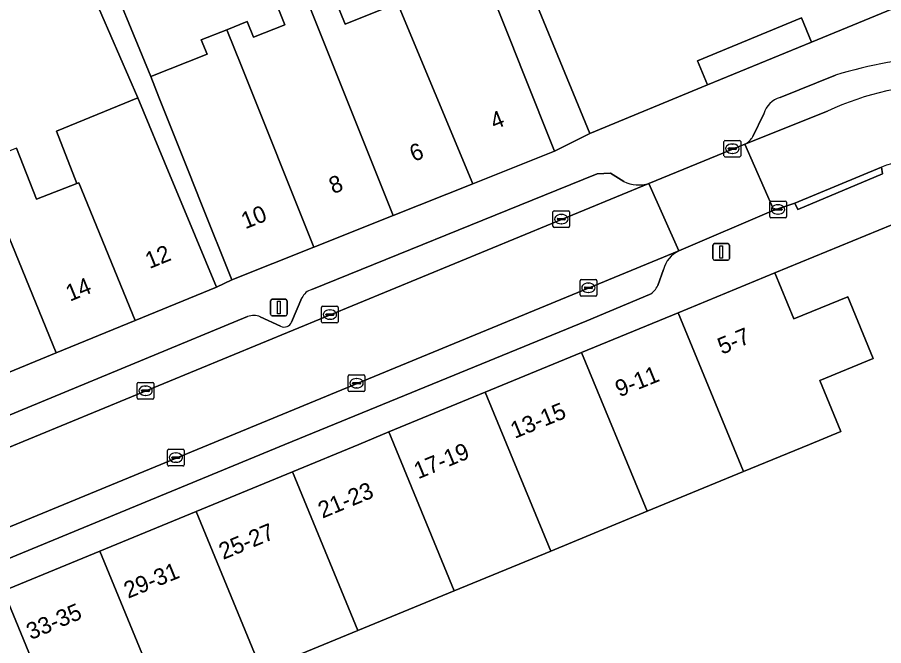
# Model space of a CAD drawing. Extents: x 160856 to 161310, y 384024 to 384878.
# Drawn here: x 161180.2 to 161232.1, y 384737.9 to 384775.6 of the extents above; entities that cross this region are included whole.
import ezdxf

# ---------------------------------------------------------------- set-up
doc = ezdxf.new("R2010")
doc.units = 0
for name, color, linetype in [('IMGEO_Erf', 7, 'Continuous'), ('IMGEO_Hek', 7, 'Continuous'), ('IMGEO_Kolk', 7, 'Continuous'), ('IMGEO_Lichtmast', 7, 'Continuous'), ('IMGEO_Pand', 7, 'Continuous'), ('IMGEO_Pand_nummerreeks', 7, 'Continuous'), ('IMGEO_Parkeervlak_open', 7, 'Continuous'), ('IMGEO_Rijbaan_lokaal_open', 7, 'Continuous'), ('IMGEO_Voetpad_open', 7, 'Continuous')]:
    doc.layers.add(name, color=color, linetype=linetype)

msp = doc.modelspace()

# ---------------------------------------------------------------- linework, layer by layer
at = {"layer": 'IMGEO_Erf'}
for points in [[(161185.161, 384779.38), (161188.168, 384772.038), (161191.543, 384773.386), (161191.203, 384774.236), (161192.733, 384774.844), (161193.958, 384775.333), (161194.333, 384774.394), (161196.206, 384775.142), (161193.328, 384782.35)], [(161180.125, 384767.752), (161181.312, 384764.694), (161183.736, 384765.635), (161182.52, 384768.767), (161187.403, 384770.767), (161183.088, 384780.69), (161167.686, 384764.893)], [(161198.924, 384777.425), (161199.819, 384775.183), (161202.969, 384776.44)], [(161233.382, 384763.472), (161225.578, 384760.275), (161226.732, 384757.518), (161229.968, 384758.85), (161231.491, 384755.151), (161228.277, 384753.827), (161229.552, 384750.78), (161227.66, 384750), (161223.706, 384748.371), (161217.928, 384745.99), (161212.149, 384743.609), (161206.37, 384741.228), (161200.592, 384738.846), (161194.813, 384736.465)]]:
    msp.add_lwpolyline(points, dxfattribs=at)
msp.add_lwpolyline([(161221.548, 384771.537), (161227.788, 384774.111), (161227.19, 384775.562), (161220.95, 384772.989)], close=True, dxfattribs=at)
at = {"layer": 'IMGEO_Hek'}
for points in [[(161221.548, 384771.537), (161227.788, 384774.111)], [(161212.381, 384767.577), (161214.5, 384768.631)]]:
    msp.add_lwpolyline(points, dxfattribs=at)
at = {"layer": 'IMGEO_Kolk'}
for p, q in [((161222.538, 384767.294), (161222.538, 384768.146)), ((161222.613, 384768.22), (161223.465, 384768.22)), ((161223.026, 384768), (161223.051, 384768)), ((161223.539, 384768.146), (161223.539, 384767.294)), ((161222.797, 384767.714), (161222.797, 384767.726)), ((161223.235, 384767.677), (161222.837, 384767.677)), ((161222.84, 384767.763), (161223.238, 384767.763)), ((161223.049, 384767.44), (161223.024, 384767.44)), ((161223.281, 384767.726), (161223.281, 384767.714)), ((161223.465, 384767.22), (161222.613, 384767.22)), ((161225.279, 384763.655), (161225.279, 384764.507)), ((161225.354, 384764.581), (161226.206, 384764.581)), ((161225.767, 384764.361), (161225.792, 384764.361)), ((161226.28, 384764.507), (161226.28, 384763.655)), ((161212.284, 384763.074), (161212.284, 384763.926)), ((161212.359, 384764), (161213.211, 384764)), ((161212.772, 384763.78), (161212.797, 384763.78)), ((161213.285, 384763.926), (161213.285, 384763.074)), ((161225.538, 384764.075), (161225.538, 384764.087)), ((161225.976, 384764.038), (161225.578, 384764.038)), ((161225.581, 384764.124), (161225.979, 384764.124)), ((161225.79, 384763.801), (161225.765, 384763.801)), ((161226.022, 384764.087), (161226.022, 384764.075)), ((161212.543, 384763.494), (161212.543, 384763.506)), ((161212.981, 384763.457), (161212.583, 384763.457)), ((161212.586, 384763.543), (161212.984, 384763.543)), ((161212.795, 384763.22), (161212.77, 384763.22)), ((161213.027, 384763.506), (161213.027, 384763.494)), ((161226.206, 384763.581), (161225.354, 384763.581)), ((161213.211, 384763), (161212.359, 384763)), ((161213.909, 384758.957), (161213.909, 384759.809)), ((161213.984, 384759.883), (161214.836, 384759.883)), ((161214.397, 384759.663), (161214.422, 384759.663)), ((161214.91, 384759.809), (161214.91, 384758.957)), ((161214.168, 384759.377), (161214.168, 384759.389)), ((161214.606, 384759.34), (161214.208, 384759.34)), ((161214.211, 384759.426), (161214.609, 384759.426)), ((161214.42, 384759.103), (161214.395, 384759.103)), ((161214.652, 384759.389), (161214.652, 384759.377)), ((161214.836, 384758.883), (161213.984, 384758.883)), ((161198.409, 384757.349), (161198.409, 384758.201)), ((161198.484, 384758.275), (161199.336, 384758.275)), ((161198.897, 384758.055), (161198.922, 384758.055)), ((161199.41, 384758.201), (161199.41, 384757.349)), ((161198.668, 384757.769), (161198.668, 384757.781)), ((161199.106, 384757.732), (161198.708, 384757.732)), ((161198.711, 384757.818), (161199.109, 384757.818)), ((161198.92, 384757.495), (161198.895, 384757.495)), ((161199.152, 384757.781), (161199.152, 384757.769)), ((161199.336, 384757.275), (161198.484, 384757.275)), ((161200.011, 384753.238), (161200.011, 384754.09)), ((161200.086, 384754.164), (161200.938, 384754.164)), ((161200.499, 384753.944), (161200.524, 384753.944)), ((161201.012, 384754.09), (161201.012, 384753.238)), ((161187.361, 384752.79), (161187.361, 384753.642)), ((161187.436, 384753.716), (161188.288, 384753.716)), ((161187.849, 384753.496), (161187.874, 384753.496)), ((161188.362, 384753.642), (161188.362, 384752.79)), ((161200.27, 384753.658), (161200.27, 384753.67)), ((161200.708, 384753.621), (161200.31, 384753.621)), ((161200.313, 384753.707), (161200.711, 384753.707)), ((161200.522, 384753.384), (161200.497, 384753.384)), ((161200.754, 384753.67), (161200.754, 384753.658)), ((161187.62, 384753.21), (161187.62, 384753.222)), ((161188.058, 384753.173), (161187.66, 384753.173)), ((161187.663, 384753.259), (161188.061, 384753.259)), ((161187.872, 384752.936), (161187.847, 384752.936)), ((161188.104, 384753.222), (161188.104, 384753.21)), ((161200.938, 384753.164), (161200.086, 384753.164)), ((161188.288, 384752.716), (161187.436, 384752.716)), ((161189.25, 384749.705), (161190.102, 384749.705)), ((161189.175, 384748.779), (161189.175, 384749.631)), ((161189.434, 384749.199), (161189.434, 384749.211)), ((161189.872, 384749.162), (161189.474, 384749.162)), ((161189.477, 384749.248), (161189.875, 384749.248)), ((161189.663, 384749.485), (161189.688, 384749.485)), ((161189.918, 384749.211), (161189.918, 384749.199)), ((161190.176, 384749.631), (161190.176, 384748.779)), ((161190.102, 384748.705), (161189.25, 384748.705)), ((161189.686, 384748.925), (161189.661, 384748.925))]:
    msp.add_line(p, q, dxfattribs=at)
for points in [[(161222.538, 384767.294), (161222.538, 384768.146)], [(161222.613, 384768.22), (161223.465, 384768.22)], [(161223.539, 384768.146), (161223.539, 384767.294)], [(161223.465, 384767.22), (161222.613, 384767.22)], [(161225.279, 384763.655), (161225.279, 384764.507)], [(161225.354, 384764.581), (161226.206, 384764.581)], [(161226.28, 384764.507), (161226.28, 384763.655)], [(161212.284, 384763.074), (161212.284, 384763.926)], [(161212.359, 384764), (161213.211, 384764)], [(161213.285, 384763.926), (161213.285, 384763.074)], [(161226.206, 384763.581), (161225.354, 384763.581)], [(161213.211, 384763), (161212.359, 384763)], [(161213.909, 384758.957), (161213.909, 384759.809)], [(161213.984, 384759.883), (161214.836, 384759.883)], [(161214.91, 384759.809), (161214.91, 384758.957)], [(161214.836, 384758.883), (161213.984, 384758.883)], [(161198.409, 384757.349), (161198.409, 384758.201)], [(161198.484, 384758.275), (161199.336, 384758.275)], [(161199.41, 384758.201), (161199.41, 384757.349)], [(161199.336, 384757.275), (161198.484, 384757.275)], [(161200.011, 384753.238), (161200.011, 384754.09)], [(161200.086, 384754.164), (161200.938, 384754.164)], [(161201.012, 384754.09), (161201.012, 384753.238)], [(161187.361, 384752.79), (161187.361, 384753.642)], [(161187.436, 384753.716), (161188.288, 384753.716)], [(161188.362, 384753.642), (161188.362, 384752.79)], [(161200.938, 384753.164), (161200.086, 384753.164)], [(161188.288, 384752.716), (161187.436, 384752.716)], [(161189.25, 384749.705), (161190.102, 384749.705)], [(161189.175, 384748.779), (161189.175, 384749.631)], [(161190.176, 384749.631), (161190.176, 384748.779)], [(161190.102, 384748.705), (161189.25, 384748.705)]]:
    msp.add_lwpolyline(points, dxfattribs=at)
for centre, radius, start, end in [((161222.615, 384768.144), 0.0765, 91.552, 178.448), ((161222.615, 384768.144), 0.0765, 91.552, 178.448), ((161223.463, 384768.144), 0.0765, 1.552, 88.448), ((161223.463, 384768.144), 0.0765, 1.552, 88.448), ((161222.837, 384767.723), 0.0403, 85.8775, 175.7526), ((161222.834, 384767.713), 0.0366, 178.938, 274.7102), ((161223.238, 384767.72), 0.043, 264.8664, 352.4533), ((161223.242, 384767.725), 0.0386, 1.7309, 96.639), ((161222.615, 384767.296), 0.0765, 181.552, 268.448), ((161222.615, 384767.296), 0.0765, 181.552, 268.448), ((161223.463, 384767.296), 0.0765, 271.552, 358.448), ((161223.463, 384767.296), 0.0765, 271.552, 358.448), ((161225.356, 384764.505), 0.0765, 91.552, 178.448), ((161225.356, 384764.505), 0.0765, 91.552, 178.448), ((161226.204, 384764.505), 0.0765, 1.552, 88.448), ((161226.204, 384764.505), 0.0765, 1.552, 88.448), ((161212.361, 384763.924), 0.0765, 91.552, 178.448), ((161212.361, 384763.924), 0.0765, 91.552, 178.448), ((161213.209, 384763.924), 0.0765, 1.552, 88.448), ((161213.209, 384763.924), 0.0765, 1.552, 88.448), ((161225.578, 384764.084), 0.0403, 85.8775, 175.7526), ((161225.575, 384764.074), 0.0366, 178.938, 274.7102), ((161225.979, 384764.081), 0.043, 264.8664, 352.4533), ((161225.983, 384764.086), 0.0386, 1.7309, 96.639), ((161212.583, 384763.503), 0.0403, 85.8775, 175.7526), ((161212.58, 384763.493), 0.0366, 178.938, 274.7102), ((161212.984, 384763.5), 0.043, 264.8664, 352.4533), ((161212.988, 384763.505), 0.0386, 1.7309, 96.639), ((161225.356, 384763.657), 0.0765, 181.552, 268.448), ((161225.356, 384763.657), 0.0765, 181.552, 268.448), ((161226.204, 384763.657), 0.0765, 271.552, 358.448), ((161226.204, 384763.657), 0.0765, 271.552, 358.448), ((161212.361, 384763.076), 0.0765, 181.552, 268.448), ((161212.361, 384763.076), 0.0765, 181.552, 268.448), ((161213.209, 384763.076), 0.0765, 271.552, 358.448), ((161213.209, 384763.076), 0.0765, 271.552, 358.448), ((161213.986, 384759.807), 0.0765, 91.552, 178.448), ((161213.986, 384759.807), 0.0765, 91.552, 178.448), ((161214.834, 384759.807), 0.0765, 1.552, 88.448), ((161214.834, 384759.807), 0.0765, 1.552, 88.448), ((161214.208, 384759.386), 0.0403, 85.8775, 175.7526), ((161214.205, 384759.376), 0.0366, 178.938, 274.7102), ((161214.609, 384759.383), 0.043, 264.8664, 352.4533), ((161214.613, 384759.388), 0.0386, 1.7309, 96.639), ((161213.986, 384758.959), 0.0765, 181.552, 268.448), ((161213.986, 384758.959), 0.0765, 181.552, 268.448), ((161214.834, 384758.959), 0.0765, 271.552, 358.448), ((161214.834, 384758.959), 0.0765, 271.552, 358.448), ((161198.486, 384758.199), 0.0765, 91.552, 178.448), ((161198.486, 384758.199), 0.0765, 91.552, 178.448), ((161199.334, 384758.199), 0.0765, 1.552, 88.448), ((161199.334, 384758.199), 0.0765, 1.552, 88.448), ((161198.708, 384757.778), 0.0403, 85.8775, 175.7526), ((161198.705, 384757.768), 0.0366, 178.938, 274.7102), ((161199.109, 384757.775), 0.043, 264.8664, 352.4533), ((161199.113, 384757.78), 0.0386, 1.7309, 96.639), ((161198.486, 384757.351), 0.0765, 181.552, 268.448), ((161198.486, 384757.351), 0.0765, 181.552, 268.448), ((161199.334, 384757.351), 0.0765, 271.552, 358.448), ((161199.334, 384757.351), 0.0765, 271.552, 358.448), ((161200.088, 384754.088), 0.0765, 91.552, 178.448), ((161200.088, 384754.088), 0.0765, 91.552, 178.448), ((161200.936, 384754.088), 0.0765, 1.552, 88.448), ((161200.936, 384754.088), 0.0765, 1.552, 88.448), ((161187.438, 384753.64), 0.0765, 91.552, 178.448), ((161187.438, 384753.64), 0.0765, 91.552, 178.448), ((161188.286, 384753.64), 0.0765, 1.552, 88.448), ((161188.286, 384753.64), 0.0765, 1.552, 88.448), ((161200.31, 384753.667), 0.0403, 85.8775, 175.7526), ((161200.307, 384753.657), 0.0366, 178.938, 274.7102), ((161200.711, 384753.664), 0.043, 264.8664, 352.4533), ((161200.715, 384753.669), 0.0386, 1.7309, 96.639), ((161187.438, 384752.792), 0.0765, 181.552, 268.448), ((161187.438, 384752.792), 0.0765, 181.552, 268.448), ((161187.66, 384753.219), 0.0403, 85.8775, 175.7526), ((161187.657, 384753.209), 0.0366, 178.938, 274.7102), ((161188.061, 384753.216), 0.043, 264.8664, 352.4533), ((161188.065, 384753.221), 0.0386, 1.7309, 96.639), ((161188.286, 384752.792), 0.0765, 271.552, 358.448), ((161188.286, 384752.792), 0.0765, 271.552, 358.448), ((161200.088, 384753.24), 0.0765, 181.552, 268.448), ((161200.088, 384753.24), 0.0765, 181.552, 268.448), ((161200.936, 384753.24), 0.0765, 271.552, 358.448), ((161200.936, 384753.24), 0.0765, 271.552, 358.448), ((161189.252, 384749.629), 0.0765, 91.552, 178.448), ((161189.252, 384749.629), 0.0765, 91.552, 178.448), ((161190.1, 384749.629), 0.0765, 1.552, 88.448), ((161190.1, 384749.629), 0.0765, 1.552, 88.448), ((161189.474, 384749.208), 0.0403, 85.8775, 175.7526), ((161189.471, 384749.198), 0.0366, 178.938, 274.7102), ((161189.875, 384749.205), 0.043, 264.8664, 352.4533), ((161189.879, 384749.21), 0.0386, 1.7309, 96.639), ((161189.252, 384748.781), 0.0765, 181.552, 268.448), ((161189.252, 384748.781), 0.0765, 181.552, 268.448), ((161190.1, 384748.781), 0.0765, 271.552, 358.448), ((161190.1, 384748.781), 0.0765, 271.552, 358.448)]:
    msp.add_arc(centre, radius, start, end, dxfattribs=at)
for centre, major_axis, ratio, start_param, end_param in [((161223.025, 384767.72), (-0.387, 0.002), 0.722429, 4.712389, 7.853982), ((161223.05, 384767.72), (-0.39, 0.002), 0.717154, 1.570796, 4.712389), ((161225.766, 384764.081), (-0.387, 0.002), 0.722429, 4.712389, 7.853982), ((161225.791, 384764.081), (-0.39, 0.002), 0.717154, 1.570796, 4.712389), ((161212.771, 384763.5), (-0.387, 0.002), 0.722429, 4.712389, 7.853982), ((161212.796, 384763.5), (-0.39, 0.002), 0.717154, 1.570796, 4.712389), ((161214.396, 384759.383), (-0.387, 0.002), 0.722429, 4.712389, 7.853982), ((161214.421, 384759.383), (-0.39, 0.002), 0.717154, 1.570796, 4.712389), ((161198.896, 384757.775), (-0.387, 0.002), 0.722429, 4.712389, 7.853982), ((161198.921, 384757.775), (-0.39, 0.002), 0.717154, 1.570796, 4.712389), ((161200.498, 384753.664), (-0.387, 0.002), 0.722429, 4.712389, 7.853982), ((161200.523, 384753.664), (-0.39, 0.002), 0.717154, 1.570796, 4.712389), ((161187.848, 384753.216), (-0.387, 0.002), 0.722429, 4.712389, 7.853982), ((161187.873, 384753.216), (-0.39, 0.002), 0.717154, 1.570796, 4.712389), ((161189.662, 384749.205), (-0.387, 0.002), 0.722429, 4.712389, 7.853982), ((161189.687, 384749.205), (-0.39, 0.002), 0.717154, 1.570796, 4.712389)]:
    msp.add_ellipse(centre, major_axis=major_axis, ratio=ratio, start_param=start_param, end_param=end_param, dxfattribs=at)
at = {"layer": 'IMGEO_Lichtmast'}
for p, q in [((161221.871, 384761.133), (161221.871, 384761.933)), ((161221.871, 384761.933), (161221.871, 384761.133)), ((161221.971, 384762.033), (161222.761, 384762.033)), ((161222.761, 384762.033), (161221.971, 384762.033)), ((161222.861, 384761.933), (161222.861, 384761.133)), ((161222.861, 384761.133), (161222.861, 384761.933)), ((161222.761, 384761.033), (161221.971, 384761.033)), ((161221.971, 384761.033), (161222.761, 384761.033)), ((161195.357, 384757.801), (161195.357, 384758.601)), ((161195.357, 384758.601), (161195.357, 384757.801)), ((161195.457, 384758.701), (161196.247, 384758.701)), ((161196.247, 384758.701), (161195.457, 384758.701)), ((161196.347, 384758.601), (161196.347, 384757.801)), ((161196.347, 384757.801), (161196.347, 384758.601)), ((161196.247, 384757.701), (161195.457, 384757.701)), ((161195.457, 384757.701), (161196.247, 384757.701))]:
    msp.add_line(p, q, dxfattribs=at)
for points in [[(161222.291, 384761.908), (161222.441, 384761.908), (161222.441, 384761.158), (161222.291, 384761.158), (161222.291, 384761.908)], [(161195.777, 384758.576), (161195.927, 384758.576), (161195.927, 384757.826), (161195.777, 384757.826), (161195.777, 384758.576)]]:
    msp.add_lwpolyline(points, dxfattribs=at)
for centre, start, end in [((161221.971, 384761.933), 90, 180), ((161221.971, 384761.933), 90, 180), ((161222.761, 384761.933), 0, 90), ((161222.761, 384761.933), 360, 90), ((161221.971, 384761.133), 180, 270), ((161221.971, 384761.133), 180, 270), ((161222.761, 384761.133), 270, 0), ((161222.761, 384761.133), 270, 0), ((161195.457, 384758.601), 90, 180), ((161195.457, 384758.601), 90, 180), ((161196.247, 384758.601), 0, 90), ((161196.247, 384758.601), 360, 90), ((161195.457, 384757.801), 180, 270), ((161195.457, 384757.801), 180, 270), ((161196.247, 384757.801), 270, 0), ((161196.247, 384757.801), 270, 0)]:
    msp.add_arc(centre, 0.1, start, end, dxfattribs=at)
at = {"layer": 'IMGEO_Pand'}
for points in [[(161212.316, 384793.074), (161213.521, 384790.153), (161206.772, 384787.37), (161214.5, 384768.631), (161221.548, 384771.537), (161220.95, 384772.989), (161227.19, 384775.562), (161227.788, 384774.111), (161240.417, 384779.319), (161235.2, 384791.96), (161232.912, 384792.813), (161233.881, 384795.457), (161236.335, 384794.545), (161241.526, 384808.357), (161234.402, 384811.034), (161233.888, 384809.668), (161227.579, 384812.039), (161228.093, 384813.405), (161220.876, 384816.117)], [(161202.969, 384776.44), (161199.819, 384775.183), (161198.924, 384777.425), (161199.287, 384777.697), (161196.865, 384783.762), (161195, 384783.017), (161202.707, 384763.714), (161207.474, 384765.618)], [(161195, 384783.017), (161193.328, 384782.35), (161196.206, 384775.142), (161194.333, 384774.394), (161193.958, 384775.333), (161192.733, 384774.844), (161193.607, 384772.655), (161197.939, 384761.811), (161202.707, 384763.714)], [(161209.716, 384774.251), (161208.023, 384778.492), (161205.495, 384777.483), (161205.057, 384778.579), (161204.151, 384778.218), (161203.713, 384779.314), (161202.082, 384778.661), (161202.969, 384776.44), (161207.474, 384765.618), (161212.381, 384767.577), (161210.527, 384772.221)], [(161193.607, 384772.655), (161192.733, 384774.844), (161191.203, 384774.236), (161191.543, 384773.386), (161188.168, 384772.038), (161188.657, 384770.813), (161190.457, 384766.305), (161191.18, 384764.496), (161193.034, 384759.852), (161197.939, 384761.811)], [(161183.736, 384765.635), (161183.861, 384765.675), (161187.243, 384757.429), (161192.117, 384759.428), (161190.198, 384764.045), (161189.343, 384766.101), (161187.403, 384770.767), (161182.52, 384768.767)], [(161177.209, 384768.411), (161182.508, 384755.488), (161187.243, 384757.429), (161183.861, 384765.675), (161183.736, 384765.635), (161181.312, 384764.694), (161180.125, 384767.752), (161179.73, 384767.599), (161179.113, 384769.188)], [(161174.362, 384761.864), (161177.774, 384753.546), (161182.508, 384755.488), (161177.209, 384768.411), (161174.401, 384767.265), (161176.285, 384762.648)], [(161219.784, 384757.887), (161223.706, 384748.371), (161227.66, 384750), (161229.552, 384750.78), (161228.277, 384753.827), (161231.491, 384755.151), (161229.968, 384758.85), (161226.732, 384757.518), (161225.578, 384760.275)], [(161219.784, 384757.887), (161214.005, 384755.506), (161217.928, 384745.99), (161223.706, 384748.371)], [(161208.227, 384753.125), (161212.149, 384743.609), (161217.928, 384745.99), (161214.005, 384755.506)], [(161208.227, 384753.125), (161202.448, 384750.744), (161206.37, 384741.228), (161212.149, 384743.609)], [(161200.592, 384738.846), (161206.37, 384741.228), (161202.448, 384750.744), (161200.643, 384750), (161196.67, 384748.363)], [(161200.592, 384738.846), (161196.67, 384748.363), (161190.891, 384745.982), (161194.813, 384736.465)], [(161189.034, 384734.084), (161194.813, 384736.465), (161190.891, 384745.982), (161185.112, 384743.6)], [(161189.034, 384734.084), (161185.112, 384743.6), (161179.334, 384741.219), (161183.256, 384731.703)], [(161183.256, 384731.703), (161179.334, 384741.219), (161173.555, 384738.838), (161175.461, 384734.216), (161176.219, 384732.376), (161177.477, 384729.322)]]:
    msp.add_lwpolyline(points, close=True, dxfattribs=at)
at = {"layer": 'IMGEO_Parkeervlak_open'}
for points in [[(161229.216, 384772.13), (161225.909, 384770.778)], [(161223.791, 384767.995), (161228.745, 384769.966)], [(161224.929, 384769.806), (161224.263, 384768.446)], [(161216.54, 384765.756), (161215.733, 384766.252), (161214.931, 384766.21), (161212.513, 384765.244), (161197.823, 384759.282)], [(161169.541, 384745.655), (161218.035, 384765.633)], [(161219.834, 384761.594), (161174.613, 384742.957)], [(161218.567, 384759.526), (161218.917, 384760.479)], [(161177.362, 384742.227), (161196.214, 384750), (161214.307, 384757.405), (161218.076, 384758.977)], [(161197.236, 384758.774), (161196.617, 384757.332)], [(161193.977, 384757.662), (161175.435, 384750), (161171.231, 384748.263)], [(161195.959, 384757.075), (161194.74, 384757.647)]]:
    msp.add_lwpolyline(points, dxfattribs=at)
for centre, radius, start, end in [((161236.836, 384747.126), 26.139, 92.8561, 106.9497), ((161235.973, 384754.589), 16.992, 89.7716, 115.1762), ((161226.263, 384769.441), 1.383, 104.822, 164.7084), ((161223.356, 384768.923), 1.024, 295.1156, 332.2777), ((161217.445, 384767.613), 2.066, 244.0071, 286.5861), ((161220.485, 384760.124), 1.608, 113.8922, 167.2386), ((161217.415, 384760.062), 1.271, 301.3496, 335.0345), ((161198.041, 384758.437), 0.872, 104.4533, 157.2936), ((161194.338, 384756.61), 1.112, 68.8054, 108.9421), ((161196.158, 384757.535), 0.501, 246.5577, 336.1113)]:
    msp.add_arc(centre, radius, start, end, dxfattribs=at)
at = {"layer": 'IMGEO_Rijbaan_lokaal_open'}
msp.add_lwpolyline([(161228.745, 384769.966), (161223.791, 384767.995), (161225.516, 384764.026), (161226.776, 384764.457), (161231.971, 384766.609)], dxfattribs=at)
for points in [[(161219.834, 384761.594), (161225.516, 384764.026), (161223.791, 384767.995), (161218.035, 384765.633)], [(161219.834, 384761.594), (161218.035, 384765.633), (161169.541, 384745.655), (161169.378, 384745.588), (161169.047, 384745.471), (161168.766, 384745.363), (161170.449, 384741.286), (161174.307, 384742.881), (161174.336, 384742.891), (161174.473, 384742.93), (161174.613, 384742.957)]]:
    msp.add_lwpolyline(points, close=True, dxfattribs=at)
for centre, radius, start, end in [((161235.973, 384754.589), 16.992, 89.7716, 115.1762), ((161233.489, 384763.03), 3.888, 74.6524, 112.9847)]:
    msp.add_arc(centre, radius, start, end, dxfattribs=at)
at = {"layer": 'IMGEO_Voetpad_open'}
for points in [[(161220.876, 384816.117), (161214.081, 384818.788), (161213.109, 384819.23), (161212.656, 384818.101), (161210.755, 384813.217), (161202.764, 384791.497), (161202.858, 384791.266), (161204.212, 384787.925), (161208.023, 384778.492), (161209.716, 384774.251), (161210.527, 384772.221), (161212.381, 384767.577), (161214.5, 384768.631), (161206.772, 384787.37), (161213.521, 384790.153), (161212.316, 384793.074)], [(161231.971, 384766.609), (161226.776, 384764.457), (161226.968, 384764.073), (161232.043, 384766.205)]]:
    msp.add_lwpolyline(points, close=True, dxfattribs=at)
for points in [[(161183.088, 384780.69), (161187.403, 384770.767), (161189.343, 384766.101), (161190.198, 384764.045), (161192.117, 384759.428), (161193.034, 384759.852), (161191.18, 384764.496), (161190.457, 384766.305), (161188.657, 384770.813), (161188.168, 384772.038), (161185.161, 384779.38)], [(161240.417, 384779.319), (161227.788, 384774.111), (161221.548, 384771.537), (161214.5, 384768.631), (161212.381, 384767.577), (161207.474, 384765.618), (161202.707, 384763.714), (161197.939, 384761.811), (161193.034, 384759.852), (161192.117, 384759.428), (161187.243, 384757.429), (161182.508, 384755.488), (161177.774, 384753.546)], [(161225.909, 384770.778), (161229.216, 384772.13)], [(161224.263, 384768.446), (161224.929, 384769.806)], [(161218.035, 384765.633), (161223.791, 384767.995)], [(161231.971, 384766.609), (161232.043, 384766.205), (161226.968, 384764.073), (161226.776, 384764.457), (161225.516, 384764.026), (161219.834, 384761.594)], [(161197.823, 384759.282), (161212.513, 384765.244), (161214.931, 384766.21), (161215.733, 384766.252), (161216.54, 384765.756)], [(161185.112, 384743.6), (161190.891, 384745.982), (161196.67, 384748.363), (161200.643, 384750), (161202.448, 384750.744), (161208.227, 384753.125), (161214.005, 384755.506), (161219.784, 384757.887), (161225.578, 384760.275), (161233.382, 384763.472)], [(161218.917, 384760.479), (161218.567, 384759.526)], [(161218.076, 384758.977), (161214.307, 384757.405), (161196.214, 384750), (161177.362, 384742.227)], [(161196.617, 384757.332), (161197.236, 384758.774)], [(161171.231, 384748.263), (161175.435, 384750), (161193.977, 384757.662)], [(161194.74, 384757.647), (161195.959, 384757.075)], [(161179.334, 384741.219), (161185.112, 384743.6)]]:
    msp.add_lwpolyline(points, dxfattribs=at)
for centre, radius, start, end in [((161236.836, 384747.126), 26.139, 92.8561, 106.9497), ((161226.263, 384769.441), 1.383, 104.822, 164.7084), ((161223.356, 384768.923), 1.024, 295.1156, 332.2777), ((161233.489, 384763.03), 3.888, 74.6524, 112.9847), ((161217.445, 384767.613), 2.066, 244.0071, 286.5861), ((161220.485, 384760.124), 1.608, 113.8922, 167.2386), ((161217.415, 384760.062), 1.271, 301.3496, 335.0345), ((161198.041, 384758.437), 0.872, 104.4533, 157.2936), ((161194.338, 384756.61), 1.112, 68.8054, 108.9421), ((161196.158, 384757.535), 0.501, 246.5577, 336.1113)]:
    msp.add_arc(centre, radius, start, end, dxfattribs=at)

# ---------------------------------------------------------------- texts
at = {"layer": 'IMGEO_Pand_nummerreeks'}
for s, rotation, p in [('4', 21.7667, (161208.773, 384768.85)), ('6', 21.7662, (161203.935, 384766.918)), ('8', 21.7667, (161199.103, 384764.988)), ('10', 21.7667, (161193.838, 384762.887)), ('12', 22.2973, (161188.094, 384760.502)), ('14', 22.2973, (161183.327, 384758.548)), ('5-7', 22.7144, (161222.415, 384755.366)), ('9-11', 22.0273, (161216.267, 384752.815)), ('13-15', 22.1803, (161209.992, 384750.331)), ('17-19', 22.4021, (161204.204, 384747.903)), ('21-23', 22.5572, (161198.461, 384745.545)), ('25-27', 22.5572, (161192.514, 384743.075)), ('29-31', 22.1803, (161186.81, 384740.746)), ('33-35', 22.8737, (161180.979, 384738.267))]:
    msp.add_text(s, height=1, rotation=rotation, dxfattribs=at).set_placement(p)

doc.saveas('drawing.dxf')
